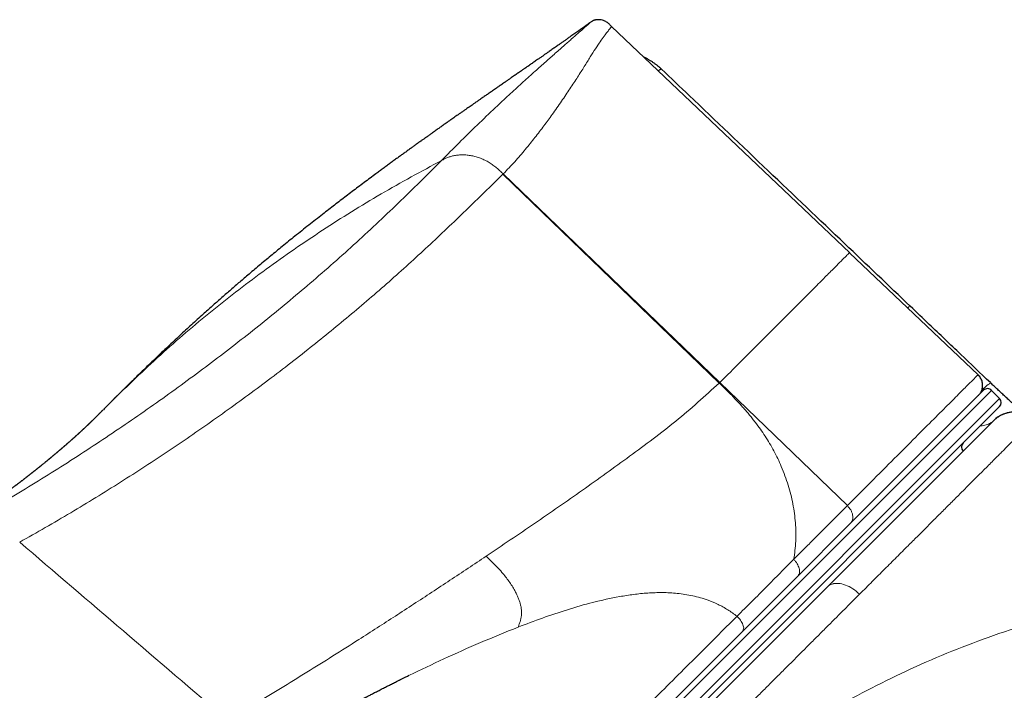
# Model space of a CAD drawing. Header units: millimetres. Extents: x 8 to 1185, y 12 to 953.
# Tile 119 of 468: x 558 to 592, y 410 to 434. Entities that reach past the tile are written whole.
import ezdxf

# ---------------------------------------------------------------- set-up
doc = ezdxf.new("R2010")
doc.units = ezdxf.units.MM

msp = doc.modelspace()

# ---------------------------------------------------------------- linework, layer by layer
at = {"color": 7, "linetype": 'Continuous', "lineweight": 30}
for p, q in [((577.807, 433.54), (577.806, 433.539)), ((578.518, 433.387), (578.518, 433.387)), ((586.842, 425.474), (578.518, 433.386)), ((591.319, 421.219), (586.833, 425.483)), ((560.685, 389.853), (591.51, 420.678)), ((592.073, 420.388), (591.795, 420.676)), ((592.071, 420.107), (561.256, 389.292)), ((586.06, 413.814), (591.868, 419.622)), ((561.739, 389.493), (586.06, 413.814))]:
    msp.add_line(p, q, dxfattribs=at)
at = {"color": 252, "linetype": 'Continuous', "lineweight": 0}
for p, q in [((574.742, 428.235), (574.734, 428.227)), ((582.287, 420.93), (574.734, 428.227)), ((582.302, 420.945), (574.742, 428.235)), ((586.757, 416.65), (582.302, 420.945)), ((591.795, 420.676), (560.688, 389.568)), ((560.975, 389.29), (592.073, 420.388)), ((590.799, 418.556), (562.808, 390.564)), ((587.184, 413.558), (587.184, 413.558))]:
    msp.add_line(p, q, dxfattribs=at)
at = {"color": 252, "linetype": 'Continuous', "lineweight": 0, "flags": 128}
for points in [[(587.184, 413.558), (587.128, 413.611), (587.069, 413.66), (587.008, 413.706), (586.946, 413.749), (586.883, 413.788), (586.819, 413.822), (586.755, 413.853), (586.691, 413.878), (586.627, 413.9), (586.565, 413.916), (586.503, 413.928), (586.443, 413.935), (586.385, 413.937), (586.329, 413.934), (586.276, 413.926), (586.226, 413.913), (586.179, 413.895), (586.135, 413.872), (586.096, 413.845), (586.06, 413.814)], [(587.184, 413.558), (587.127, 413.61), (587.068, 413.66), (587.008, 413.706), (586.946, 413.749), (586.883, 413.787), (586.819, 413.822), (586.755, 413.852), (586.691, 413.878), (586.627, 413.899), (586.564, 413.916), (586.503, 413.928), (586.443, 413.934), (586.385, 413.936), (586.329, 413.933), (586.276, 413.925), (586.225, 413.912), (586.179, 413.894), (586.135, 413.872), (586.095, 413.845), (586.06, 413.814)]]:
    msp.add_lwpolyline(points, dxfattribs=at)
at = {"color": 252, "linetype": 'Continuous', "lineweight": 0}
for centre, radius, start, end in [((589.024, 423.398), 0.225, 107.9164, 135.4922), ((592.56, 419.68), 1.489, 122.5176, 138.7295)]:
    msp.add_arc(centre, radius, start, end, dxfattribs=at)
at = {"color": 7, "linetype": 'Continuous', "lineweight": 30}
for centre, radius, start, end in [((591.651, 420.537), 0.2, 44, 135), ((591.929, 420.249), 0.2, 315, 44), ((592.576, 418.916), 1, 46.3951, 134.9393), ((590.942, 418.696), 0.2, 135, 224.5)]:
    msp.add_arc(centre, radius, start, end, dxfattribs=at)
for points, knots in [([(577.806, 433.54), (577.782, 433.523), (577.728, 433.484), (577.585, 433.382), (577.374, 433.231), (577.165, 433.083), (577.014, 432.977), (576.925, 432.914), (576.835, 432.851), (576.747, 432.789), (576.648, 432.72), (576.537, 432.642), (576.414, 432.556), (576.305, 432.479), (576.207, 432.412), (576.12, 432.351), (576.029, 432.288), (575.946, 432.23), (575.873, 432.179), (575.811, 432.136), (575.751, 432.095), (575.692, 432.054), (575.632, 432.012), (575.566, 431.966), (575.494, 431.916), (575.419, 431.865), (575.348, 431.815), (575.283, 431.77), (575.222, 431.728), (575.162, 431.686), (575.1, 431.644), (575.032, 431.597), (574.956, 431.544), (574.874, 431.487), (574.795, 431.432), (574.724, 431.383), (574.662, 431.34), (574.602, 431.299), (574.54, 431.256), (574.473, 431.209), (574.399, 431.158), (574.323, 431.105), (574.252, 431.056), (574.19, 431.013), (574.134, 430.974), (574.079, 430.936), (574.022, 430.896), (573.95, 430.847), (573.865, 430.787), (573.773, 430.724), (573.691, 430.667), (573.619, 430.616), (573.548, 430.567), (573.472, 430.513), (573.387, 430.454), (573.296, 430.391), (573.209, 430.33), (573.129, 430.274), (573.056, 430.223), (572.984, 430.172), (572.906, 430.118), (572.829, 430.063), (572.75, 430.007), (572.676, 429.956), (572.608, 429.907), (572.546, 429.864), (572.49, 429.824), (572.434, 429.785), (572.373, 429.741), (572.304, 429.692), (572.221, 429.633), (572.13, 429.568), (572.036, 429.501), (571.947, 429.438), (571.866, 429.38), (571.79, 429.326), (571.709, 429.268), (571.622, 429.205), (571.524, 429.134), (571.419, 429.059), (571.308, 428.978), (571.183, 428.888), (571.054, 428.794), (570.923, 428.699), (570.798, 428.608), (570.674, 428.517), (570.549, 428.424), (570.423, 428.332), (570.272, 428.22), (570.092, 428.086), (569.884, 427.931), (569.673, 427.772), (569.465, 427.615), (569.259, 427.459), (569.055, 427.303), (568.854, 427.148), (568.646, 426.988), (568.426, 426.817), (568.192, 426.634), (567.952, 426.444), (567.71, 426.252), (567.476, 426.065), (567.25, 425.882), (566.968, 425.653), (566.624, 425.37), (566.221, 425.034), (565.848, 424.719), (565.506, 424.426), (565.193, 424.155), (564.885, 423.885), (564.577, 423.612), (564.304, 423.368), (564.063, 423.15), (563.858, 422.963), (563.653, 422.775), (563.448, 422.586), (563.244, 422.396), (563.033, 422.199), (562.814, 421.993), (562.588, 421.778), (562.362, 421.561), (562.137, 421.344), (561.96, 421.173), (561.829, 421.045), (561.741, 420.959), (561.649, 420.869), (561.556, 420.777), (561.466, 420.689), (561.386, 420.609), (561.311, 420.535), (561.239, 420.464), (561.179, 420.404), (561.131, 420.356), (561.095, 420.32), (561.069, 420.294), (561.054, 420.279), (561.053, 420.278)], [0, 0, 0, 0, 0.004088, 0.009455, 0.024528, 0.040243, 0.04528, 0.050362, 0.055491, 0.06061, 0.06539, 0.072453, 0.079547, 0.086562, 0.091107, 0.096202, 0.10149, 0.10669, 0.110491, 0.113977, 0.117349, 0.120705, 0.124018, 0.127741, 0.132016, 0.136411, 0.140556, 0.144247, 0.147558, 0.151048, 0.154553, 0.158193, 0.162655, 0.167647, 0.17241, 0.176256, 0.179781, 0.183086, 0.186505, 0.190406, 0.194758, 0.199305, 0.203462, 0.20691, 0.210023, 0.213133, 0.216339, 0.219892, 0.225426, 0.231073, 0.235624, 0.239607, 0.243582, 0.247809, 0.25276, 0.258174, 0.26339, 0.267855, 0.271916, 0.276004, 0.280277, 0.28522, 0.289471, 0.293812, 0.297916, 0.301277, 0.304441, 0.307638, 0.310841, 0.314947, 0.319666, 0.32514, 0.330645, 0.33589, 0.340414, 0.344667, 0.348942, 0.354372, 0.359785, 0.365892, 0.372409, 0.379048, 0.387403, 0.394742, 0.401781, 0.408997, 0.41626, 0.423568, 0.430798, 0.44252, 0.454897, 0.467155, 0.479295, 0.491329, 0.50327, 0.515127, 0.526906, 0.539948, 0.55409, 0.568475, 0.582904, 0.597264, 0.610446, 0.623686, 0.648139, 0.67277, 0.697102, 0.716413, 0.73572, 0.754885, 0.773673, 0.793215, 0.806104, 0.81903, 0.831991, 0.84498, 0.857994, 0.870852, 0.885373, 0.899939, 0.914471, 0.929069, 0.943632, 0.948916, 0.954687, 0.960744, 0.966928, 0.972975, 0.978376, 0.982877, 0.987588, 0.992543, 0.994825, 0.997049, 0.999723, 1, 1, 1, 1]), ([(578.519, 433.387), (578.504, 433.402), (578.476, 433.43), (578.44, 433.468), (578.409, 433.495), (578.372, 433.525), (578.319, 433.559), (578.245, 433.591), (578.162, 433.613), (578.087, 433.621), (578.027, 433.619), (577.986, 433.615), (577.958, 433.609), (577.939, 433.605), (577.926, 433.601), (577.911, 433.596), (577.894, 433.59), (577.874, 433.581), (577.853, 433.571), (577.831, 433.558), (577.818, 433.548), (577.811, 433.544)], [0, 0, 0, 0, 0.058467, 0.106107, 0.142604, 0.17187, 0.237038, 0.312557, 0.393391, 0.475806, 0.530715, 0.575323, 0.606467, 0.62659, 0.646883, 0.669646, 0.708712, 0.753972, 0.824282, 0.906239, 1, 1, 1, 1]), ([(580.274, 431.889), (580.269, 431.893), (580.24, 431.921), (580.184, 431.968), (580.109, 432.029), (580.031, 432.088), (579.95, 432.144), (579.865, 432.198), (579.777, 432.248), (579.705, 432.286), (579.662, 432.306), (579.649, 432.311)], [0, 0, 0, 0, 0.025221, 0.156571, 0.284225, 0.406506, 0.538473, 0.672242, 0.807625, 0.944101, 1, 1, 1, 1]), ([(580.274, 431.888), (580.271, 431.89), (580.266, 431.895), (580.249, 431.891), (580.223, 431.88), (580.191, 431.86), (580.165, 431.841), (580.153, 431.832)], [0, 0, 0, 0, 0.156895, 0.375269, 0.593644, 0.812018, 1, 1, 1, 1]), ([(588.955, 423.612), (588.193, 424.339), (586.539, 425.916), (583.967, 428.368), (581.835, 430.401), (580.596, 431.582), (580.274, 431.889)], [0, 0, 0, 0, 0.263328, 0.571761, 0.888904, 1, 1, 1, 1]), ([(591.76, 420.936), (591.756, 420.94), (591.408, 421.272), (590.694, 421.953), (589.763, 422.841), (589.176, 423.401), (588.955, 423.612)], [0, 0, 0, 0, 0.0036559, 0.3724095, 0.7631907, 1, 1, 1, 1]), ([(591.332, 420.501), (591.346, 420.515), (591.372, 420.543), (591.401, 420.585), (591.422, 420.621), (591.441, 420.662), (591.46, 420.712), (591.473, 420.77), (591.479, 420.83), (591.479, 420.893), (591.469, 420.962), (591.449, 421.031), (591.419, 421.096), (591.378, 421.16), (591.342, 421.197), (591.323, 421.217)], [0, 0, 0, 0, 0.076538, 0.141515, 0.193298, 0.233124, 0.312117, 0.394192, 0.456388, 0.535987, 0.632496, 0.715038, 0.804961, 0.90062, 1, 1, 1, 1]), ([(592.951, 419.842), (592.948, 419.845), (592.933, 419.858), (592.901, 419.886), (592.856, 419.926), (592.807, 419.969), (592.756, 420.016), (592.701, 420.065), (592.644, 420.117), (592.584, 420.171), (592.522, 420.227), (592.458, 420.285), (592.395, 420.343), (592.332, 420.401), (592.271, 420.457), (592.212, 420.511), (592.155, 420.564), (592.097, 420.618), (592.039, 420.673), (591.982, 420.726), (591.928, 420.777), (591.876, 420.826), (591.826, 420.874), (591.786, 420.911), (591.764, 420.932), (591.76, 420.936)], [0, 0, 0, 0, 0.013663, 0.067651, 0.122884, 0.179158, 0.235519, 0.29159, 0.347441, 0.403206, 0.458882, 0.512656, 0.564392, 0.614184, 0.662197, 0.703432, 0.742678, 0.784149, 0.823501, 0.86094, 0.896741, 0.927101, 0.959168, 0.991315, 1, 1, 1, 1]), ([(561.053, 420.278), (561.052, 420.277), (560.957, 420.187), (560.87, 420.09), (560.783, 419.994)], [0, 0, 0, 0, 0.010852, 1, 1, 1, 1]), ([(560.777, 420), (560.769, 419.992), (560.755, 419.977), (560.736, 419.958), (560.722, 419.944), (560.713, 419.935), (560.709, 419.93), (560.701, 419.923), (560.69, 419.911), (560.675, 419.896), (560.66, 419.881), (560.648, 419.869), (560.639, 419.859), (560.629, 419.849), (560.617, 419.838), (560.603, 419.824), (560.589, 419.809), (560.576, 419.796), (560.564, 419.784), (560.551, 419.771), (560.536, 419.756), (560.52, 419.74), (560.504, 419.724), (560.49, 419.71), (560.478, 419.698), (560.468, 419.688), (560.459, 419.679), (560.447, 419.668), (560.437, 419.657), (560.427, 419.647), (560.418, 419.639), (560.41, 419.631), (560.403, 419.624), (560.395, 419.616), (560.387, 419.608), (560.379, 419.6), (560.368, 419.589), (560.356, 419.578), (560.346, 419.568), (560.336, 419.558), (560.327, 419.549), (560.318, 419.541), (560.31, 419.533), (560.302, 419.526), (560.293, 419.517), (560.283, 419.507), (560.273, 419.497), (560.263, 419.488), (560.254, 419.479), (560.246, 419.471), (560.238, 419.464), (560.229, 419.456), (560.221, 419.447), (560.21, 419.437), (560.198, 419.426), (560.186, 419.414), (560.174, 419.403), (560.163, 419.393), (560.153, 419.384), (560.143, 419.374), (560.131, 419.362), (560.117, 419.349), (560.102, 419.335), (560.087, 419.322), (560.074, 419.31), (560.061, 419.298), (560.046, 419.284), (560.031, 419.27), (560.017, 419.257), (560.005, 419.246), (559.994, 419.236), (559.983, 419.226), (559.972, 419.215), (559.958, 419.202), (559.944, 419.19), (559.931, 419.178), (559.921, 419.169), (559.913, 419.162), (559.904, 419.154), (559.895, 419.146), (559.885, 419.137), (559.874, 419.126), (559.862, 419.115), (559.85, 419.104), (559.838, 419.094), (559.827, 419.084), (559.815, 419.073), (559.803, 419.062), (559.789, 419.049), (559.775, 419.037), (559.762, 419.025), (559.752, 419.016), (559.742, 419.008), (559.732, 418.999), (559.723, 418.99), (559.713, 418.981), (559.702, 418.972), (559.692, 418.963), (559.682, 418.954), (559.672, 418.945), (559.662, 418.937), (559.653, 418.928), (559.642, 418.919), (559.63, 418.908), (559.616, 418.896), (559.602, 418.884), (559.588, 418.871), (559.573, 418.858), (559.555, 418.842), (559.535, 418.824), (559.514, 418.806), (559.495, 418.79), (559.478, 418.775), (559.459, 418.758), (559.44, 418.742), (559.424, 418.728), (559.412, 418.718), (559.402, 418.708), (559.391, 418.699), (559.379, 418.689), (559.365, 418.677), (559.351, 418.665), (559.338, 418.654), (559.326, 418.643), (559.315, 418.634), (559.305, 418.625), (559.293, 418.615), (559.279, 418.603), (559.264, 418.59), (559.25, 418.579), (559.238, 418.568), (559.227, 418.559), (559.216, 418.549), (559.204, 418.539), (559.19, 418.527), (559.175, 418.515), (559.161, 418.503), (559.148, 418.492), (559.136, 418.482), (559.125, 418.472), (559.11, 418.459), (559.093, 418.446), (559.078, 418.432), (559.064, 418.421), (559.052, 418.411), (559.041, 418.402), (559.029, 418.391), (559.015, 418.38), (559, 418.367), (558.985, 418.355), (558.973, 418.345), (558.962, 418.336), (558.952, 418.327), (558.941, 418.318), (558.928, 418.308), (558.913, 418.295), (558.897, 418.282), (558.882, 418.27), (558.869, 418.259), (558.856, 418.248), (558.842, 418.236), (558.826, 418.223), (558.809, 418.209), (558.794, 418.197), (558.775, 418.182), (558.752, 418.162), (558.719, 418.136), (558.689, 418.111), (558.657, 418.085), (558.626, 418.06), (558.594, 418.034), (558.571, 418.016), (558.551, 417.999), (558.535, 417.986), (558.519, 417.974), (558.506, 417.963), (558.493, 417.953), (558.481, 417.944), (558.467, 417.932), (558.451, 417.92), (558.434, 417.906), (558.417, 417.893), (558.403, 417.881), (558.389, 417.87), (558.375, 417.859), (558.357, 417.844), (558.338, 417.83), (558.321, 417.816), (558.305, 417.804), (558.291, 417.792), (558.276, 417.78), (558.259, 417.767), (558.241, 417.753), (558.224, 417.74), (558.209, 417.729), (558.196, 417.718), (558.182, 417.707), (558.165, 417.694), (558.147, 417.68), (558.129, 417.666), (558.114, 417.654), (558.101, 417.644), (558.087, 417.633), (558.068, 417.619), (558.046, 417.601), (558.022, 417.583), (558.001, 417.567), (557.98, 417.551), (557.955, 417.531), (557.931, 417.513), (557.909, 417.496), (557.89, 417.481), (557.872, 417.468), (557.854, 417.454), (557.836, 417.44), (557.819, 417.427), (557.804, 417.416), (557.791, 417.406), (557.776, 417.395), (557.758, 417.381), (557.74, 417.367), (557.722, 417.354), (557.706, 417.342), (557.692, 417.331), (557.677, 417.32), (557.661, 417.308), (557.645, 417.296), (557.63, 417.285), (557.616, 417.274), (557.604, 417.265), (557.592, 417.257), (557.58, 417.248), (557.567, 417.238), (557.551, 417.226), (557.535, 417.214), (557.518, 417.201), (557.504, 417.191), (557.491, 417.181), (557.478, 417.172), (557.464, 417.161), (557.448, 417.149), (557.429, 417.136), (557.412, 417.122), (557.396, 417.111), (557.381, 417.1), (557.368, 417.09), (557.354, 417.08), (557.338, 417.068), (557.321, 417.056), (557.305, 417.044), (557.29, 417.033), (557.277, 417.024), (557.264, 417.015), (557.251, 417.005), (557.235, 416.993), (557.215, 416.979), (557.196, 416.965), (557.179, 416.953), (557.164, 416.942), (557.15, 416.931), (557.134, 416.92), (557.117, 416.907), (557.098, 416.894), (557.081, 416.881), (557.066, 416.871), (557.053, 416.862), (557.041, 416.853), (557.028, 416.843), (557.013, 416.833), (556.996, 416.821), (556.98, 416.809), (556.964, 416.798), (556.949, 416.787), (556.935, 416.777), (556.921, 416.768), (556.906, 416.757), (556.888, 416.744), (556.87, 416.731), (556.853, 416.719), (556.837, 416.708), (556.824, 416.698), (556.81, 416.688), (556.794, 416.678), (556.777, 416.666), (556.76, 416.653), (556.735, 416.636), (556.704, 416.614), (556.664, 416.586), (556.624, 416.558), (556.583, 416.53), (556.543, 416.502), (556.502, 416.474), (556.462, 416.446), (556.427, 416.422), (556.398, 416.402), (556.377, 416.388), (556.357, 416.375), (556.339, 416.362), (556.32, 416.349), (556.297, 416.334), (556.275, 416.319), (556.256, 416.306), (556.241, 416.296), (556.228, 416.287), (556.214, 416.278), (556.2, 416.268), (556.183, 416.257), (556.163, 416.243), (556.141, 416.229), (556.121, 416.215), (556.103, 416.203), (556.085, 416.191), (556.067, 416.179), (556.048, 416.166), (556.029, 416.154), (556.012, 416.142), (555.996, 416.132), (555.983, 416.123), (555.971, 416.115), (555.959, 416.107), (555.947, 416.099), (555.934, 416.09), (555.918, 416.08), (555.901, 416.069), (555.884, 416.058), (555.869, 416.048), (555.855, 416.039), (555.84, 416.029), (555.824, 416.018), (555.804, 416.005), (555.781, 415.99), (555.759, 415.976), (555.738, 415.962), (555.72, 415.95), (555.701, 415.938), (555.681, 415.925), (555.657, 415.91), (555.633, 415.894), (555.609, 415.879), (555.588, 415.865), (555.569, 415.853), (555.55, 415.841), (555.529, 415.827), (555.505, 415.812), (555.482, 415.797), (555.461, 415.784), (555.442, 415.772), (555.422, 415.759), (555.399, 415.745), (555.375, 415.729), (555.35, 415.713), (555.328, 415.7), (555.311, 415.689), (555.297, 415.68), (555.283, 415.671), (555.267, 415.662), (555.251, 415.651), (555.232, 415.639), (555.213, 415.628), (555.197, 415.618), (555.183, 415.609), (555.17, 415.601), (555.157, 415.593), (555.145, 415.585), (555.131, 415.576), (555.115, 415.567), (555.097, 415.555), (555.077, 415.543), (555.059, 415.532), (555.042, 415.522), (555.028, 415.513), (555.014, 415.504), (555, 415.496), (554.986, 415.487), (554.971, 415.478), (554.952, 415.466), (554.929, 415.452), (554.904, 415.437), (554.882, 415.423), (554.861, 415.411), (554.84, 415.398), (554.818, 415.385), (554.796, 415.372), (554.774, 415.358), (554.752, 415.345), (554.732, 415.333), (554.713, 415.322), (554.695, 415.311), (554.679, 415.301), (554.661, 415.291), (554.642, 415.28), (554.624, 415.269), (554.605, 415.257), (554.588, 415.247), (554.572, 415.238), (554.556, 415.229), (554.539, 415.219), (554.521, 415.208), (554.5, 415.196), (554.477, 415.182), (554.454, 415.168), (554.431, 415.155), (554.41, 415.143), (554.39, 415.131), (554.369, 415.119), (554.348, 415.106), (554.324, 415.093), (554.298, 415.078), (554.272, 415.063), (554.248, 415.049), (554.226, 415.036), (554.204, 415.023), (554.182, 415.011), (554.158, 414.997), (554.133, 414.983), (554.106, 414.967), (554.08, 414.953), (554.055, 414.939), (554.032, 414.925), (554.008, 414.912), (553.985, 414.899), (553.962, 414.886), (553.94, 414.873), (553.918, 414.861), (553.896, 414.849), (553.876, 414.838), (553.855, 414.826), (553.833, 414.814), (553.81, 414.801), (553.786, 414.788), (553.759, 414.773), (553.731, 414.758), (553.704, 414.743), (553.68, 414.73), (553.66, 414.719), (553.642, 414.709), (553.623, 414.699), (553.603, 414.688), (553.58, 414.676), (553.557, 414.663), (553.535, 414.651), (553.515, 414.64), (553.497, 414.63), (553.479, 414.621), (553.46, 414.61), (553.436, 414.598), (553.409, 414.583), (553.381, 414.568), (553.36, 414.557), (553.345, 414.549), (553.337, 414.545), (553.329, 414.54), (553.321, 414.536), (553.313, 414.532), (553.303, 414.526), (553.289, 414.519), (553.279, 414.514), (553.274, 414.511)], [0, 0, 0, 0, 0.002424, 0.00438, 0.005869, 0.006892, 0.007588, 0.008419, 0.009425, 0.011066, 0.012572, 0.013796, 0.014812, 0.016053, 0.017466, 0.019336, 0.021405, 0.02313, 0.024573, 0.026599, 0.028803, 0.031474, 0.034457, 0.036929, 0.039098, 0.041204, 0.04317, 0.045373, 0.047838, 0.050399, 0.05283, 0.054872, 0.056784, 0.058697, 0.061142, 0.063598, 0.066379, 0.069449, 0.072612, 0.075233, 0.077515, 0.079699, 0.081913, 0.084113, 0.086495, 0.089164, 0.091798, 0.09444, 0.096778, 0.098825, 0.100815, 0.102834, 0.105238, 0.107924, 0.11098, 0.114075, 0.11701, 0.119423, 0.121779, 0.124107, 0.12667, 0.129933, 0.133347, 0.136371, 0.138931, 0.141499, 0.144328, 0.147865, 0.150593, 0.152786, 0.154768, 0.156728, 0.158792, 0.161383, 0.164217, 0.166327, 0.167997, 0.169483, 0.170967, 0.172506, 0.17415, 0.176163, 0.178352, 0.180383, 0.182495, 0.184295, 0.186075, 0.188121, 0.190514, 0.193144, 0.1951, 0.196674, 0.198166, 0.199677, 0.201315, 0.202799, 0.204526, 0.206282, 0.20784, 0.209223, 0.210804, 0.212271, 0.21376, 0.215597, 0.217881, 0.220029, 0.22192, 0.224392, 0.226791, 0.230004, 0.233255, 0.235954, 0.2383, 0.241073, 0.244424, 0.246423, 0.248152, 0.249658, 0.251155, 0.252881, 0.254922, 0.257, 0.258996, 0.260705, 0.262215, 0.263725, 0.265452, 0.267494, 0.269605, 0.271663, 0.273391, 0.274893, 0.276401, 0.278146, 0.28018, 0.282302, 0.28437, 0.286068, 0.28772, 0.289429, 0.291458, 0.293734, 0.296092, 0.297949, 0.299476, 0.300972, 0.302622, 0.30458, 0.306679, 0.308808, 0.310478, 0.311876, 0.313254, 0.314731, 0.316468, 0.318369, 0.320711, 0.322781, 0.324465, 0.326112, 0.328019, 0.33024, 0.332522, 0.334657, 0.336384, 0.339965, 0.344651, 0.348749, 0.352307, 0.357013, 0.361113, 0.364677, 0.36669, 0.368803, 0.370857, 0.37264, 0.374159, 0.375657, 0.377361, 0.379641, 0.381956, 0.384117, 0.3859, 0.387552, 0.389448, 0.391819, 0.394274, 0.396564, 0.39844, 0.400188, 0.402008, 0.404265, 0.406585, 0.408771, 0.410583, 0.412237, 0.413987, 0.416147, 0.41847, 0.420722, 0.422595, 0.424221, 0.425872, 0.42786, 0.431148, 0.434231, 0.436649, 0.439143, 0.442269, 0.445552, 0.448175, 0.450539, 0.452481, 0.454721, 0.457091, 0.459221, 0.460929, 0.462565, 0.46437, 0.466455, 0.46876, 0.471069, 0.472869, 0.474524, 0.476282, 0.478344, 0.480187, 0.482188, 0.483908, 0.485264, 0.486537, 0.487968, 0.489578, 0.49142, 0.49356, 0.495661, 0.497343, 0.498833, 0.500264, 0.50195, 0.503885, 0.506244, 0.508478, 0.510339, 0.511985, 0.513551, 0.515196, 0.517054, 0.519228, 0.521224, 0.522994, 0.524534, 0.525974, 0.527443, 0.5295, 0.53185, 0.53417, 0.536211, 0.537923, 0.539611, 0.541408, 0.543489, 0.545817, 0.54802, 0.549727, 0.551151, 0.552567, 0.55409, 0.55581, 0.55787, 0.559946, 0.561761, 0.563533, 0.565139, 0.566737, 0.568568, 0.570738, 0.572958, 0.575069, 0.576809, 0.578402, 0.58003, 0.581794, 0.583798, 0.586078, 0.58817, 0.592525, 0.597074, 0.602625, 0.606816, 0.611424, 0.616967, 0.621222, 0.626032, 0.62895, 0.631463, 0.633625, 0.635678, 0.637869, 0.640619, 0.643583, 0.645634, 0.647261, 0.648821, 0.650387, 0.652005, 0.65399, 0.656312, 0.659176, 0.661535, 0.663589, 0.66566, 0.667884, 0.670055, 0.672345, 0.674535, 0.676381, 0.678005, 0.679355, 0.680695, 0.682047, 0.683677, 0.68562, 0.687615, 0.689846, 0.69163, 0.693218, 0.694814, 0.696905, 0.699323, 0.702098, 0.704909, 0.707329, 0.709491, 0.711569, 0.713992, 0.71678, 0.719908, 0.722808, 0.725209, 0.727286, 0.72936, 0.731796, 0.734798, 0.737714, 0.739986, 0.742067, 0.744354, 0.746898, 0.749882, 0.752959, 0.755652, 0.757353, 0.758991, 0.760643, 0.762355, 0.764317, 0.766615, 0.768958, 0.770912, 0.772516, 0.774026, 0.775536, 0.777047, 0.778613, 0.780578, 0.782813, 0.785249, 0.787643, 0.789643, 0.791378, 0.793028, 0.794682, 0.79637, 0.798152, 0.800191, 0.803569, 0.806724, 0.80936, 0.811865, 0.814411, 0.817059, 0.819754, 0.822518, 0.825178, 0.827553, 0.829704, 0.831894, 0.834072, 0.835928, 0.837982, 0.84024, 0.842527, 0.844595, 0.846298, 0.84795, 0.850063, 0.852201, 0.854477, 0.857222, 0.860122, 0.862763, 0.865052, 0.867418, 0.869831, 0.872248, 0.875066, 0.878148, 0.881594, 0.884414, 0.887047, 0.889767, 0.892461, 0.895452, 0.898794, 0.902161, 0.905691, 0.908799, 0.911977, 0.915073, 0.918218, 0.921099, 0.924179, 0.927185, 0.930013, 0.932564, 0.935297, 0.93808, 0.940777, 0.943609, 0.946883, 0.950315, 0.95349, 0.956238, 0.958259, 0.960253, 0.962241, 0.964378, 0.966906, 0.969562, 0.971889, 0.973905, 0.975773, 0.977596, 0.979401, 0.981741, 0.984753, 0.987851, 0.990672, 0.991683, 0.992639, 0.993549, 0.994451, 0.995347, 0.996474, 0.998025, 1, 1, 1, 1]), ([(565.548, 407.688), (565.571, 407.7), (565.615, 407.723), (565.676, 407.754), (565.727, 407.78), (565.769, 407.801), (565.801, 407.818), (565.828, 407.832), (565.869, 407.853), (565.931, 407.884), (566.012, 407.926), (566.1, 407.971), (566.193, 408.018), (566.294, 408.07), (566.499, 408.175), (566.807, 408.333), (567.162, 408.516), (567.469, 408.675), (567.723, 408.807), (567.977, 408.938), (568.225, 409.067), (568.463, 409.191), (568.687, 409.308), (568.899, 409.418), (569.1, 409.523), (569.297, 409.625), (569.447, 409.702), (569.55, 409.756), (569.608, 409.786), (569.665, 409.816), (569.723, 409.846), (569.778, 409.874), (569.826, 409.899), (569.865, 409.919), (569.894, 409.934), (569.918, 409.947), (569.939, 409.957), (569.959, 409.968), (569.986, 409.981), (570.021, 410), (570.067, 410.023), (570.123, 410.052), (570.186, 410.085), (570.253, 410.119), (570.32, 410.153), (570.382, 410.185), (570.451, 410.22), (570.524, 410.258), (570.601, 410.297), (570.674, 410.334), (570.742, 410.369), (570.81, 410.403), (570.876, 410.436), (570.944, 410.471), (571.009, 410.503), (571.064, 410.531), (571.106, 410.552), (571.138, 410.568), (571.169, 410.583), (571.205, 410.602), (571.25, 410.624), (571.299, 410.648), (571.351, 410.674), (571.407, 410.702), (571.443, 410.72), (571.463, 410.73)], [0, 0, 0, 0, 0.011641, 0.021706, 0.030195, 0.037108, 0.042445, 0.046451, 0.050478, 0.062741, 0.076745, 0.090719, 0.106081, 0.122829, 0.140841, 0.207118, 0.275389, 0.31697, 0.359253, 0.401769, 0.442803, 0.482203, 0.519978, 0.554525, 0.5876, 0.619953, 0.652469, 0.662039, 0.671623, 0.681223, 0.690837, 0.700404, 0.708945, 0.7147, 0.719614, 0.723685, 0.726914, 0.729834, 0.734028, 0.740133, 0.747859, 0.757207, 0.768178, 0.77993, 0.791082, 0.801613, 0.811522, 0.825836, 0.838611, 0.850261, 0.862919, 0.87338, 0.884591, 0.896553, 0.908078, 0.917557, 0.92498, 0.929355, 0.934598, 0.941249, 0.949319, 0.959096, 0.970771, 0.984391, 1, 1, 1, 1])]:
    msp.add_open_spline(points, degree=3, knots=knots, dxfattribs=at)
at = {"color": 252, "linetype": 'Continuous', "lineweight": 0}
for points, knots in [([(577.806, 433.539), (577.805, 433.539), (577.8, 433.536), (577.753, 433.495), (577.662, 433.416), (577.531, 433.301), (577.354, 433.146), (577.127, 432.946), (576.851, 432.702), (576.538, 432.426), (576.19, 432.117), (575.811, 431.779), (575.395, 431.404), (574.948, 430.994), (574.423, 430.506), (573.83, 429.941), (573.198, 429.317), (572.793, 428.909), (572.591, 428.706)], [0, 0, 0, 0, 0.021517, 0.086758, 0.151992, 0.217219, 0.282445, 0.347671, 0.412899, 0.478145, 0.536587, 0.595015, 0.653463, 0.711923, 0.770359, 0.846914, 0.923452, 1, 1, 1, 1]), ([(574.742, 428.235), (574.879, 428.377), (575.154, 428.662), (575.518, 429.089), (575.856, 429.508), (576.167, 429.915), (576.478, 430.341), (576.784, 430.777), (577.079, 431.215), (577.343, 431.621), (577.578, 431.992), (577.786, 432.325), (577.969, 432.615), (578.129, 432.86), (578.27, 433.053), (578.385, 433.199), (578.465, 433.304), (578.514, 433.371), (578.517, 433.382), (578.518, 433.387)], [0, 0, 0, 0, 0.050043, 0.100087, 0.150133, 0.200177, 0.250223, 0.312776, 0.37533, 0.437883, 0.500431, 0.562985, 0.625543, 0.688096, 0.750648, 0.813204, 0.875758, 0.938311, 1, 1, 1, 1]), ([(572.591, 428.706), (572.341, 428.455), (571.841, 427.954), (571.079, 427.213), (570.307, 426.479), (569.52, 425.753), (568.719, 425.035), (567.916, 424.34), (567.113, 423.665), (566.312, 423.011), (565.496, 422.365), (564.665, 421.726), (563.821, 421.095), (562.964, 420.473), (562.094, 419.86), (561.213, 419.256), (560.319, 418.662), (559.42, 418.08), (558.516, 417.511), (557.606, 416.955), (556.688, 416.409), (556.068, 416.053), (555.758, 415.875)], [0, 0, 0, 0, 0.0522662, 0.1045341, 0.1568013, 0.2090672, 0.2613336, 0.3136005, 0.3628805, 0.4121604, 0.4614408, 0.5107219, 0.5600019, 0.6092808, 0.6585595, 0.7078386, 0.7571185, 0.8063991, 0.8548002, 0.9032012, 0.9516015, 1, 1, 1, 1]), ([(572.591, 428.706), (571.881, 428.321), (570.462, 427.553), (568.423, 426.28), (566.453, 424.922), (564.566, 423.467), (562.755, 421.928), (561.62, 420.828), (561.053, 420.278)], [0, 0, 0, 0, 0.166646, 0.333332, 0.500063, 0.666819, 0.833569, 1, 1, 1, 1]), ([(574.742, 428.235), (574.704, 428.271), (574.629, 428.343), (574.511, 428.448), (574.385, 428.547), (574.249, 428.637), (574.104, 428.716), (573.952, 428.782), (573.795, 428.834), (573.636, 428.872), (573.478, 428.895), (573.325, 428.903), (573.179, 428.897), (573.042, 428.878), (572.915, 428.847), (572.799, 428.806), (572.692, 428.758), (572.625, 428.723), (572.591, 428.706)], [0, 0, 0, 0, 0.057212, 0.115056, 0.174046, 0.234635, 0.297126, 0.361572, 0.427723, 0.495058, 0.562858, 0.630319, 0.696674, 0.7613, 0.823825, 0.884187, 0.942678, 1, 1, 1, 1]), ([(557.862, 415.375), (558.458, 415.715), (559.652, 416.395), (561.388, 417.464), (563.085, 418.568), (564.74, 419.709), (566.353, 420.884), (567.894, 422.069), (569.363, 423.265), (570.763, 424.466), (572.121, 425.698), (573.439, 426.96), (574.302, 427.805), (574.734, 428.227)], [0, 0, 0, 0, 0.0932959, 0.1866112, 0.2799452, 0.3732935, 0.4666485, 0.560001, 0.6480179, 0.7360336, 0.8240371, 0.9120271, 1, 1, 1, 1]), ([(582.302, 420.945), (582.55, 421.194), (583.046, 421.691), (583.719, 422.365), (584.336, 422.983), (584.889, 423.537), (585.379, 424.028), (585.802, 424.451), (586.156, 424.806), (586.439, 425.089), (586.65, 425.301), (586.78, 425.43), (586.838, 425.488), (586.828, 425.477), (586.825, 425.475)], [0, 0, 0, 0, 0.08869, 0.177403, 0.26614, 0.354883, 0.443599, 0.532253, 0.620808, 0.709236, 0.797523, 0.885682, 0.973761, 1, 1, 1, 1]), ([(586.757, 416.65), (587.068, 416.961), (587.69, 417.585), (588.508, 418.405), (589.237, 419.135), (589.863, 419.762), (590.385, 420.285), (590.797, 420.698), (591.099, 421), (591.268, 421.169), (591.337, 421.238), (591.318, 421.218), (591.317, 421.218)], [0, 0, 0, 0, 0.110967, 0.221973, 0.333005, 0.444009, 0.554915, 0.665653, 0.776178, 0.886495, 0.996687, 1, 1, 1, 1]), ([(574.146, 414.884), (574.709, 415.264), (575.836, 416.025), (577.51, 417.184), (579.159, 418.372), (580.793, 419.582), (581.789, 420.481), (582.287, 420.93)], [0, 0, 0, 0, 0.2000104, 0.4000136, 0.6000368, 0.8000352, 1, 1, 1, 1]), ([(582.287, 420.93), (582.342, 420.877), (582.45, 420.772), (582.606, 420.617), (582.752, 420.468), (582.89, 420.324), (583.014, 420.191), (583.128, 420.063), (583.236, 419.939), (583.344, 419.812), (583.447, 419.685), (583.574, 419.524), (583.722, 419.323), (583.889, 419.077), (584.047, 418.822), (584.194, 418.56), (584.33, 418.292), (584.46, 418.004), (584.581, 417.696), (584.692, 417.368), (584.785, 417.039), (584.858, 416.709), (584.912, 416.379), (584.947, 416.051), (584.962, 415.727), (584.956, 415.406), (584.932, 415.088), (584.899, 414.879), (584.882, 414.775)], [0, 0, 0, 0, 0.031023, 0.060481, 0.08838, 0.114728, 0.140564, 0.161819, 0.183719, 0.207013, 0.229204, 0.250001, 0.290299, 0.331009, 0.372246, 0.414695, 0.456867, 0.498884, 0.549518, 0.599914, 0.650222, 0.700594, 0.751175, 0.801295, 0.851088, 0.900704, 0.950291, 1, 1, 1, 1]), ([(593.265, 419.639), (593.264, 419.638), (593.263, 419.637), (593.25, 419.624), (593.23, 419.605), (593.202, 419.576), (593.164, 419.538), (593.116, 419.49), (593.059, 419.433), (592.999, 419.373), (592.939, 419.313), (592.881, 419.256), (592.819, 419.193), (592.752, 419.126), (592.68, 419.054), (592.603, 418.977), (592.521, 418.895), (592.434, 418.808), (592.341, 418.715), (592.243, 418.617), (592.14, 418.514), (592.01, 418.385), (591.86, 418.234), (591.687, 418.061), (591.517, 417.891), (591.338, 417.712), (591.168, 417.543), (591.011, 417.386), (590.869, 417.243), (590.722, 417.096), (590.57, 416.945), (590.414, 416.788), (590.253, 416.627), (590.088, 416.462), (589.918, 416.292), (589.743, 416.117), (589.562, 415.936), (589.378, 415.752), (589.151, 415.525), (588.917, 415.291), (588.678, 415.052), (588.476, 414.85), (588.27, 414.644), (588.06, 414.434), (587.846, 414.221), (587.629, 414.003), (587.409, 413.783), (587.259, 413.633), (587.184, 413.558)], [0, 0, 0, 0, 0.024667, 0.049334, 0.074052, 0.098769, 0.125347, 0.151925, 0.178566, 0.205206, 0.224244, 0.243281, 0.262342, 0.281402, 0.300735, 0.320067, 0.339423, 0.358779, 0.37853, 0.398282, 0.418058, 0.437835, 0.46987, 0.496448, 0.523026, 0.549667, 0.576308, 0.595345, 0.614383, 0.633443, 0.652504, 0.671836, 0.691168, 0.710524, 0.72988, 0.749632, 0.769383, 0.789159, 0.808936, 0.840971, 0.860782, 0.880598, 0.900464, 0.92033, 0.940221, 0.960113, 0.980053, 1, 1, 1, 1]), ([(591.837, 419.591), (591.82, 419.576), (591.786, 419.546), (591.719, 419.512), (591.642, 419.483), (591.557, 419.46), (591.475, 419.443), (591.42, 419.437), (591.397, 419.434)], [0, 0, 0, 0, 0.173563, 0.348129, 0.523529, 0.699449, 0.876584, 1, 1, 1, 1]), ([(584.882, 414.775), (584.993, 414.886), (585.215, 415.108), (585.54, 415.432), (585.857, 415.749), (586.165, 416.058), (586.466, 416.359), (586.66, 416.553), (586.757, 416.65)], [0, 0, 0, 0, 0.167722, 0.335022, 0.501931, 0.668377, 0.83436, 1, 1, 1, 1]), ([(586.757, 416.65), (586.8, 416.602), (586.865, 416.528), (586.919, 416.413), (586.945, 416.323), (586.952, 416.235), (586.938, 416.131), (586.896, 416.074), (586.869, 416.037)], [0, 0, 0, 0, 0.2391162, 0.3681417, 0.5, 0.6318583, 0.7608838, 1, 1, 1, 1]), ([(557.862, 415.375), (559.069, 414.341), (561.483, 412.274), (563.895, 410.205), (565.101, 409.17)], [0, 0, 0, 0, 0.5001034, 1, 1, 1, 1]), ([(574.146, 414.884), (573.937, 414.744), (573.517, 414.463), (572.885, 414.044), (572.251, 413.626), (571.616, 413.21), (570.98, 412.796), (570.341, 412.384), (569.614, 411.918), (568.796, 411.399), (567.884, 410.83), (566.965, 410.267), (566.04, 409.711), (565.414, 409.35), (565.101, 409.17)], [0, 0, 0, 0, 0.070991, 0.142404, 0.213529, 0.2847, 0.355906, 0.42707, 0.498274, 0.598412, 0.698884, 0.79935, 0.899687, 1, 1, 1, 1]), ([(575.261, 412.407), (575.275, 412.444), (575.303, 412.516), (575.343, 412.627), (575.371, 412.745), (575.385, 412.869), (575.382, 412.993), (575.365, 413.112), (575.339, 413.226), (575.303, 413.341), (575.258, 413.455), (575.206, 413.569), (575.138, 413.7), (575.051, 413.847), (574.942, 414.008), (574.825, 414.166), (574.687, 414.336), (574.525, 414.516), (574.339, 414.703), (574.21, 414.824), (574.146, 414.884)], [0, 0, 0, 0, 0.050028, 0.099998, 0.14992, 0.200004, 0.25, 0.291559, 0.333213, 0.37496, 0.416651, 0.458317, 0.500031, 0.562535, 0.624939, 0.68745, 0.74999, 0.833231, 0.916612, 1, 1, 1, 1]), ([(582.906, 412.79), (583.08, 412.962), (583.426, 413.304), (583.927, 413.808), (584.413, 414.3), (584.726, 414.616), (584.882, 414.775)], [0, 0, 0, 0, 0.25231, 0.502421, 0.751453, 1, 1, 1, 1]), ([(584.882, 414.775), (584.905, 414.751), (584.95, 414.703), (585.022, 414.597), (585.082, 414.46), (585.094, 414.334), (585.074, 414.251), (585.05, 414.221), (585.037, 414.205)], [0, 0, 0, 0, 0.125179, 0.249911, 0.499997, 0.75003, 0.874749, 1, 1, 1, 1]), ([(566.44, 383.142), (566.488, 383.127), (566.579, 383.097), (566.728, 383.334), (566.821, 383.575), (566.875, 383.729), (566.933, 383.907), (566.995, 384.11), (567.063, 384.339), (567.136, 384.594), (567.221, 384.891), (567.324, 385.281), (567.466, 385.813), (567.641, 386.408), (567.84, 387.031), (568.048, 387.64), (568.301, 388.337), (568.607, 389.128), (568.998, 390.089), (569.48, 391.186), (570.056, 392.372), (570.66, 393.52), (571.281, 394.62), (571.91, 395.662), (572.737, 396.944), (573.815, 398.468), (575.193, 400.22), (576.64, 401.876), (578.172, 403.451), (579.79, 404.945), (581.207, 406.125), (582.367, 407.015), (583.252, 407.656), (584.148, 408.268), (585.162, 408.918), (586.319, 409.602), (587.635, 410.309), (589.012, 410.978), (590.436, 411.595), (591.919, 412.148), (593.4, 412.623), (594.835, 412.991), (596.131, 413.269), (597.261, 413.494), (598.172, 413.651), (598.828, 413.764), (599.209, 413.884), (599.209, 413.945), (599.21, 413.977)], [0, 0, 0, 0, 0.033064, 0.062483, 0.070798, 0.079313, 0.088031, 0.096956, 0.106091, 0.115439, 0.125002, 0.136529, 0.151782, 0.170762, 0.183938, 0.198455, 0.21431, 0.231503, 0.250032, 0.274182, 0.296997, 0.318484, 0.338649, 0.357501, 0.375049, 0.407845, 0.439564, 0.470285, 0.500087, 0.530892, 0.561946, 0.577599, 0.593346, 0.609196, 0.625158, 0.647105, 0.670559, 0.695541, 0.722065, 0.750148, 0.781315, 0.812553, 0.843892, 0.875044, 0.907597, 0.937508, 0.967473, 1, 1, 1, 1]), ([(587.184, 413.558), (587.09, 413.465), (586.903, 413.278), (586.617, 412.991), (586.326, 412.7), (586.014, 412.388), (585.68, 412.055), (585.325, 411.699), (584.964, 411.338), (584.608, 410.982), (584.258, 410.632), (583.914, 410.289), (583.567, 409.941), (583.222, 409.596), (582.88, 409.255), (582.542, 408.916), (582.2, 408.574), (581.855, 408.229), (581.508, 407.882), (581.142, 407.516), (580.756, 407.13), (580.351, 406.726), (579.944, 406.318), (579.547, 405.921), (579.16, 405.534), (578.784, 405.158), (578.407, 404.781), (578.035, 404.409), (577.67, 404.044), (577.311, 403.685), (576.952, 403.326), (576.592, 402.966), (576.233, 402.607), (575.843, 402.217), (575.424, 401.798), (574.975, 401.349), (574.528, 400.902), (574.112, 400.486), (573.73, 400.104), (573.378, 399.752), (573.029, 399.403), (572.691, 399.065), (572.363, 398.737), (572.046, 398.42), (571.731, 398.105), (571.413, 397.787), (571.094, 397.468), (570.754, 397.128), (570.401, 396.775), (570.035, 396.409), (569.674, 396.048), (569.327, 395.702), (568.997, 395.371), (568.681, 395.055), (568.37, 394.744), (568.069, 394.443), (567.779, 394.153), (567.498, 393.873), (567.223, 393.597), (566.953, 393.327), (566.688, 393.062), (566.415, 392.79), (566.138, 392.512), (565.855, 392.229), (565.58, 391.954), (565.321, 391.695), (565.077, 391.451), (564.848, 391.222), (564.625, 391), (564.414, 390.788), (564.213, 390.588), (564.023, 390.397), (563.84, 390.214), (563.663, 390.037), (563.494, 389.868), (563.33, 389.704), (563.172, 389.546), (563.02, 389.394), (562.876, 389.25), (562.74, 389.114), (562.612, 388.986), (562.496, 388.87), (562.389, 388.763), (562.293, 388.667), (562.204, 388.578), (562.122, 388.496), (562.048, 388.422), (561.987, 388.361), (561.938, 388.312), (561.899, 388.273), (561.864, 388.238), (561.823, 388.197), (561.782, 388.156), (561.748, 388.122), (561.726, 388.1), (561.724, 388.098), (561.722, 388.096)], [0, 0, 0, 0, 0.010043, 0.02009, 0.030153, 0.040221, 0.051932, 0.063642, 0.075385, 0.087128, 0.09785, 0.108573, 0.11932, 0.130067, 0.140257, 0.150447, 0.160657, 0.170868, 0.181102, 0.191341, 0.203052, 0.214763, 0.226505, 0.238248, 0.248971, 0.259693, 0.27044, 0.281187, 0.291377, 0.301567, 0.311778, 0.321989, 0.332222, 0.342461, 0.355332, 0.368203, 0.381117, 0.39403, 0.404322, 0.414614, 0.424927, 0.435241, 0.444798, 0.454354, 0.463928, 0.473502, 0.483539, 0.493582, 0.505292, 0.517003, 0.528746, 0.540489, 0.551211, 0.561934, 0.572681, 0.583428, 0.593618, 0.603807, 0.614018, 0.624229, 0.634463, 0.644702, 0.656413, 0.668123, 0.679866, 0.691609, 0.702331, 0.713054, 0.723801, 0.734548, 0.744738, 0.754928, 0.765138, 0.775349, 0.785583, 0.795822, 0.806372, 0.816923, 0.827473, 0.838076, 0.84868, 0.859283, 0.869144, 0.879007, 0.888868, 0.898773, 0.908678, 0.918583, 0.925669, 0.932756, 0.93985, 0.946943, 0.960184, 0.973425, 0.986713, 1, 1, 1, 1]), ([(582.906, 412.79), (582.799, 412.867), (582.586, 413.019), (582.245, 413.207), (581.834, 413.381), (581.355, 413.514), (580.82, 413.595), (580.296, 413.621), (579.787, 413.604), (579.292, 413.552), (578.648, 413.452), (577.872, 413.28), (576.978, 413.022), (576.108, 412.73), (575.544, 412.515), (575.261, 412.407)], [0, 0, 0, 0, 0.041853, 0.083439, 0.124864, 0.187216, 0.249912, 0.312351, 0.37469, 0.437248, 0.500041, 0.625246, 0.749272, 0.87434, 1, 1, 1, 1]), ([(560.172, 390.035), (560.168, 390.031), (560.158, 390.019), (560.329, 390.188), (560.664, 390.522), (561.176, 391.032), (561.849, 391.706), (562.676, 392.535), (563.647, 393.508), (564.751, 394.615), (565.972, 395.84), (567.296, 397.168), (568.718, 398.594), (570.22, 400.1), (571.782, 401.665), (573.386, 403.272), (575.016, 404.903), (576.653, 406.542), (578.282, 408.172), (579.881, 409.771), (581.437, 411.326), (582.418, 412.304), (582.905, 412.79)], [0, 0, 0, 0, 0.02701, 0.078326, 0.129676, 0.180711, 0.231996, 0.28341, 0.334547, 0.385779, 0.437063, 0.48815, 0.539346, 0.590826, 0.642003, 0.693051, 0.744454, 0.795665, 0.846675, 0.898082, 0.9493, 1, 1, 1, 1]), ([(582.906, 412.79), (582.949, 412.744), (583.015, 412.671), (583.078, 412.568), (583.115, 412.49), (583.135, 412.417), (583.142, 412.334), (583.118, 412.295), (583.102, 412.27)], [0, 0, 0, 0, 0.239269, 0.368241, 0.500001, 0.631762, 0.760733, 1, 1, 1, 1]), ([(571.467, 410.731), (571.866, 410.92), (572.682, 411.308), (573.941, 411.874), (574.821, 412.229), (575.261, 412.407)], [0, 0, 0, 0, 0.322984, 0.661765, 1, 1, 1, 1])]:
    msp.add_open_spline(points, degree=3, knots=knots, dxfattribs=at)
at = {"color": 7, "linetype": 'Continuous', "lineweight": 30}
msp.add_open_spline([(593.265, 419.639), (593.233, 419.667), (593.168, 419.724), (593.059, 419.793), (592.942, 419.848), (592.819, 419.888), (592.692, 419.911), (592.563, 419.918), (592.434, 419.908), (592.308, 419.881), (592.186, 419.839), (592.07, 419.781), (591.963, 419.71), (591.9, 419.651), (591.868, 419.622)], degree=3, dxfattribs=at)

doc.saveas('drawing.dxf')
